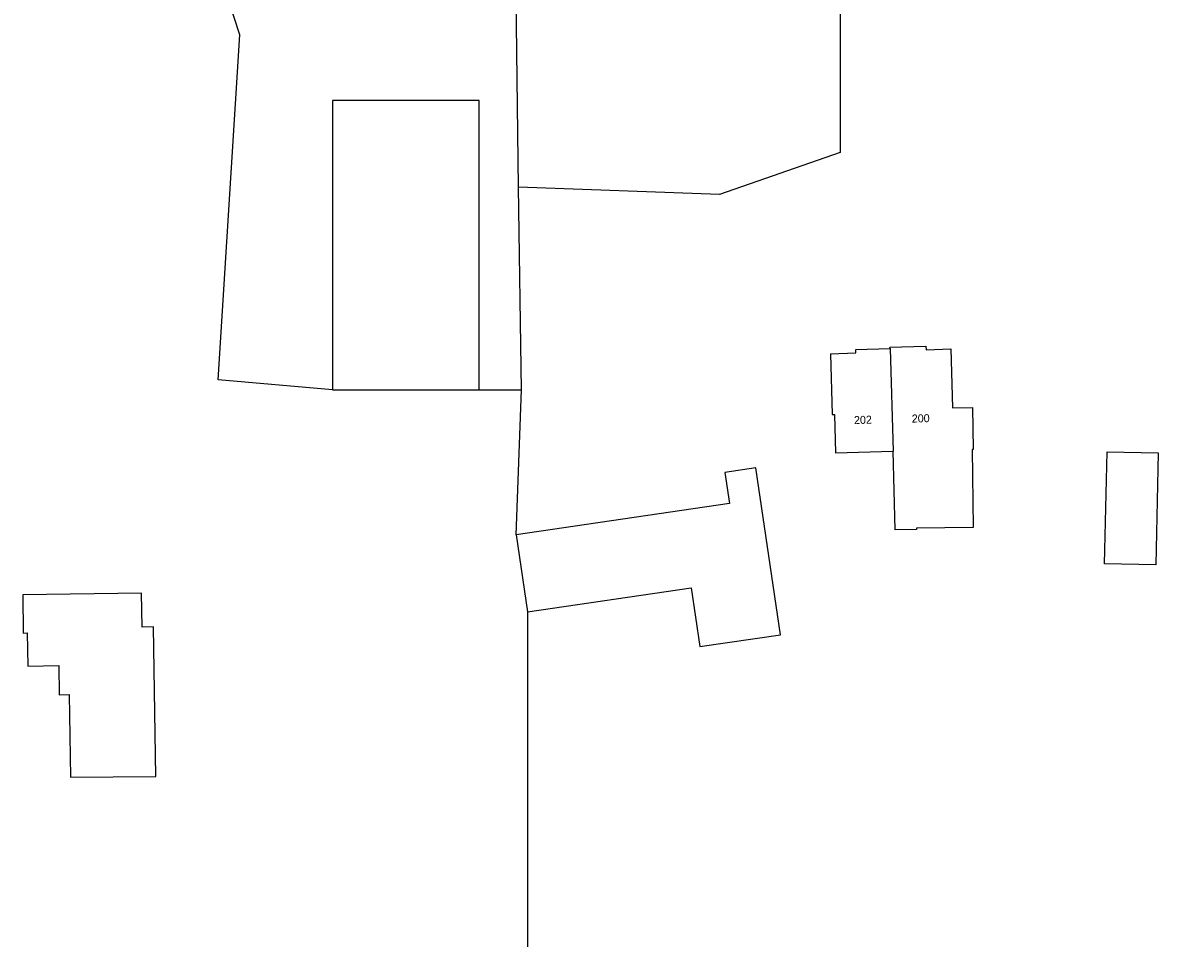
# Model space of a CAD drawing. Extents: x 128999 to 131010, y 395498 to 399007.
# Drawn here: x 130635.6 to 130777.5, y 395907.2 to 396021.6 of the extents above; entities that cross this region are included whole.
import ezdxf

# ---------------------------------------------------------------- set-up
doc = ezdxf.new("R2010")
doc.units = 0
for name, color, linetype in [('gg-anno-huisnummerreeks BGT', 7, 'Continuous'), ('gg-bbg-gedigitaliseerde bebouwing', 7, 'Continuous'), ('gg-bbg-gedigitaliseerde bijgebouw', 7, 'Continuous'), ('gg-bbg-hoofdgebouw', 7, 'Continuous'), ('gg-bbg-tussenscheiding', 7, 'Continuous'), ('gg-knt-verharding', 7, 'Continuous'), ('gt-bbg-plantopografie pand', 7, 'Continuous'), ('gt-grn-vlakafsluiter', 7, 'Continuous')]:
    doc.layers.add(name, color=color, linetype=linetype)

msp = doc.modelspace()

# ---------------------------------------------------------------- linework, layer by layer
at = {"layer": 'gg-bbg-gedigitaliseerde bebouwing'}
msp.add_line((130744.59, 395958.25), (130744.34, 395968.09), dxfattribs=at)
for points in [[(130736.52, 395980.26), (130736.74, 395972.67), (130737.01, 395972.68)], [(130737.01, 395972.68), (130737.13, 395967.89), (130744.34, 395968.09)]]:
    msp.add_lwpolyline(points, dxfattribs=at)
at = {"layer": 'gg-bbg-gedigitaliseerde bijgebouw'}
msp.add_line((130697.26, 395957.61), (130698.67, 395948.01), dxfattribs=at)
msp.add_lwpolyline([(130698.67, 395948.01), (130719.12, 395951.01), (130720.2, 395943.64), (130730.27, 395945.12), (130727.21, 395965.98), (130723.32, 395965.41), (130723.89, 395961.52), (130697.26, 395957.61)], dxfattribs=at)
at = {"layer": 'gg-bbg-hoofdgebouw'}
for points in [[(130736.52, 395980.26), (130739.69, 395980.35), (130739.67, 395980.8), (130743.96, 395980.93)], [(130743.96, 395980.93), (130743.95, 395981.06), (130748.44, 395981.19), (130748.46, 395980.76), (130751.56, 395980.86), (130751.77, 395973.51), (130754.28, 395973.53), (130754.35, 395968.28), (130754.21, 395968.28), (130754.34, 395958.53), (130747.28, 395958.44), (130747.28, 395958.28), (130744.59, 395958.25)]]:
    msp.add_lwpolyline(points, dxfattribs=at)
at = {"layer": 'gg-bbg-tussenscheiding'}
msp.add_lwpolyline([(130743.96, 395980.93), (130743.99, 395980.93), (130744.34, 395968.09)], dxfattribs=at)
at = {"layer": 'gg-knt-verharding'}
msp.add_line((130674.3, 395975.73), (130692.62, 395975.73), dxfattribs=at)
for points in [[(130692.62, 395975.73), (130692.62, 396011.93), (130674.3, 396011.93), (130674.3, 395975.73)], [(130652.23, 395927.41), (130651.94, 395946.11), (130650.49, 395946.09), (130650.42, 395950.33), (130635.58, 395950.1), (130635.65, 395945.34), (130636.15, 395945.35), (130636.21, 395941.21), (130640.08, 395941.27), (130640.14, 395937.62), (130641.38, 395937.64), (130641.55, 395927.34), (130652.23, 395927.41)]]:
    msp.add_lwpolyline(points, dxfattribs=at)
at = {"layer": 'gt-bbg-plantopografie pand'}
msp.add_lwpolyline([(130777.48, 395967.87), (130777.18, 395953.88), (130770.78, 395954.01), (130771.08, 395968.01), (130777.48, 395967.87)], dxfattribs=at)
at = {"layer": 'gt-grn-vlakafsluiter'}
for p, q in [((130697.55, 396001.07), (130696.01, 396119.03)), ((130697.92, 395975.73), (130697.55, 396001.07)), ((130692.62, 395975.73), (130697.92, 395975.73)), ((130697.26, 395957.61), (130697.92, 395975.73))]:
    msp.add_line(p, q, dxfattribs=at)
for points in [[(130737.65, 396120.58), (130737.74, 396005.41), (130722.63, 396000.15), (130697.55, 396001.07)], [(130674.3, 395975.73), (130660.01, 395977.01), (130662.69, 396020.14), (130655.44, 396042.44), (130649, 396051.51), (130645.72, 396063.75), (130643.06, 396073.69), (130647.17, 396079.77), (130653.69, 396085.24), (130660.24, 396089.55), (130685.11, 396091.11), (130691.54, 396101.79), (130691.26, 396119.13)], [(130698.67, 395948.01), (130698.67, 395864.93), (130745.47, 395864.93)]]:
    msp.add_lwpolyline(points, dxfattribs=at)

# ---------------------------------------------------------------- texts
at = {"layer": 'gg-anno-huisnummerreeks BGT'}
for s, p in [('202', (130739.47, 395971.46)), ('200', (130746.69, 395971.65))]:
    msp.add_text(s, height=1, rotation=1.5, dxfattribs=at).set_placement(p)

doc.saveas('drawing.dxf')
